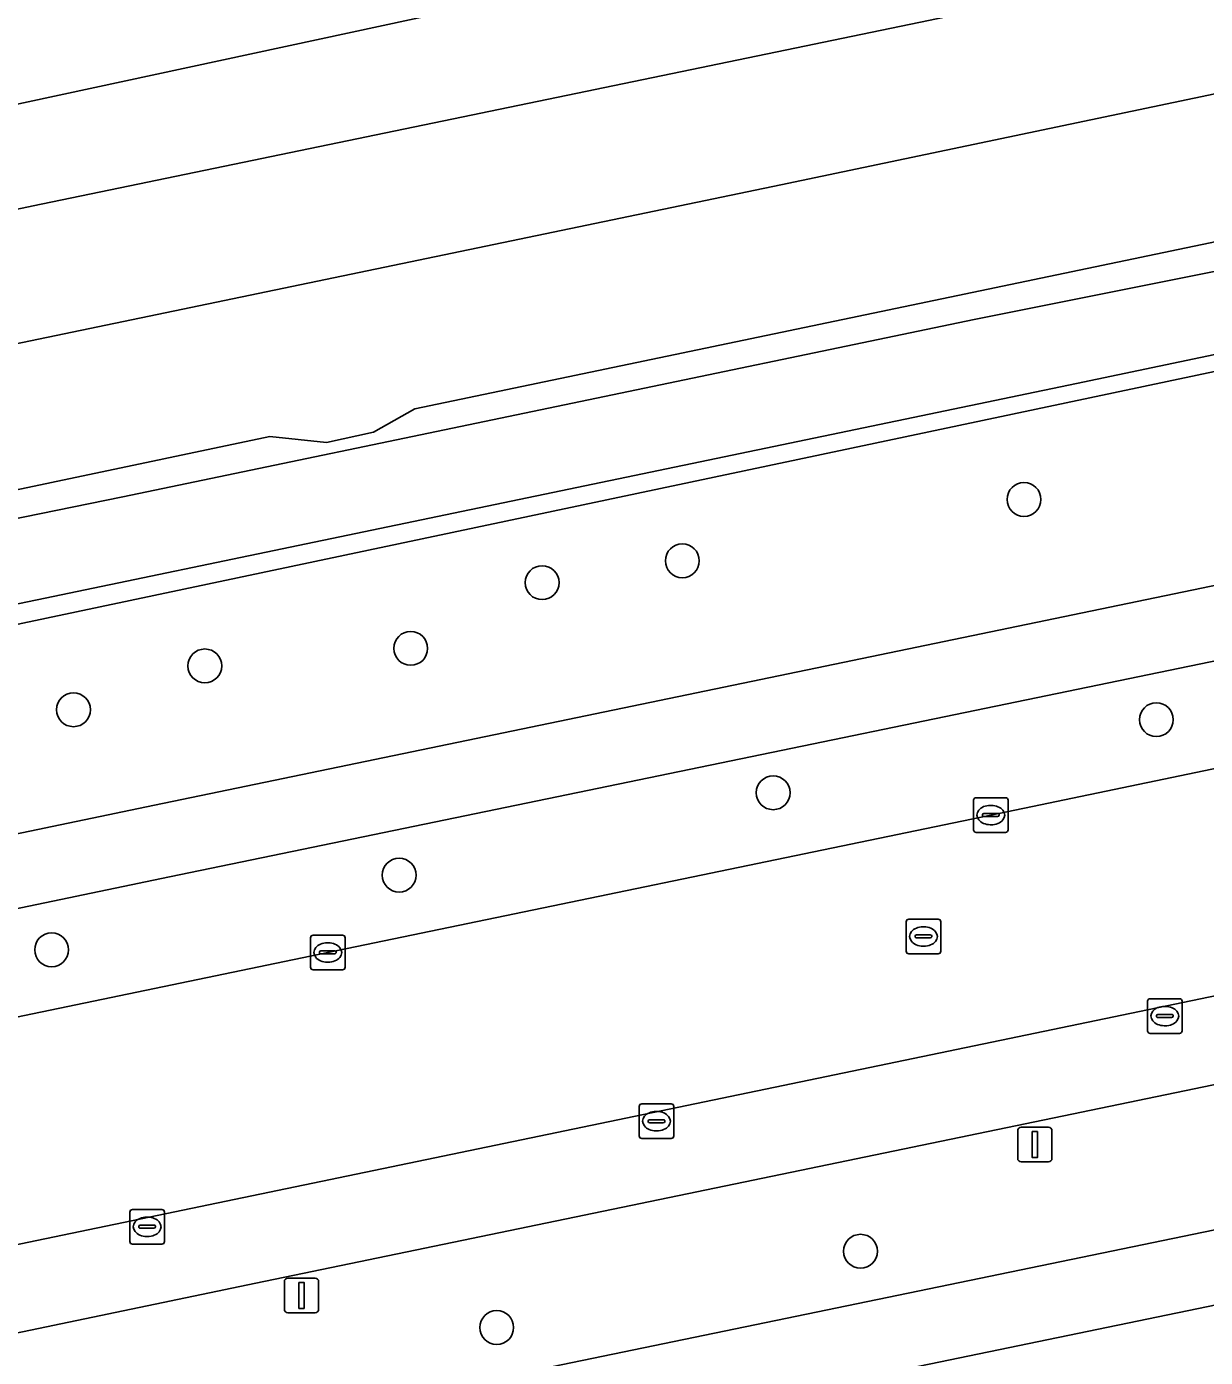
# Model space of a CAD drawing. Extents: x 162989 to 165008, y 383432 to 384338.
# Drawn here: x 164548.85 to 164582.89, y 384252.86 to 384291.29 of the extents above; entities that cross this region are included whole.
import ezdxf

# ---------------------------------------------------------------- set-up
doc = ezdxf.new("R2010")
doc.units = 0
for name, color, linetype in [('IMGEO_Berm_groen', 7, 'Continuous'), ('IMGEO_Boom', 7, 'Continuous'), ('IMGEO_Fietspad_open', 7, 'Continuous'), ('IMGEO_Gemengd_bos', 7, 'Continuous'), ('IMGEO_Grasland_overig', 7, 'Continuous'), ('IMGEO_Greppel_droge_sloot', 7, 'Continuous'), ('IMGEO_Hek', 7, 'Continuous'), ('IMGEO_Kolk', 7, 'Continuous'), ('IMGEO_Lichtmast', 7, 'Continuous'), ('IMGEO_Parkeervlak_open', 7, 'Continuous'), ('IMGEO_Rijbaan_lokaal_open', 7, 'Continuous'), ('IMGEO_Rioolput', 7, 'Continuous'), ('IMGEO_Spoor', 7, 'Continuous'), ('IMGEO_Spoorbaan_halfverhard', 7, 'Continuous'), ('IMGEO_Voetpad_open', 7, 'Continuous')]:
    doc.layers.add(name, color=color, linetype=linetype)

msp = doc.modelspace()

# ---------------------------------------------------------------- linework, layer by layer
at = {"layer": 'IMGEO_Berm_groen'}
for points in [[(164701.49, 384294.495), (164700.854, 384297.472), (164660.017, 384288.989), (164626.984, 384282.106), (164593.336, 384275.079), (164552.977, 384266.743), (164451.735, 384245.634), (164404.835, 384235.881), (164384.225, 384231.598), (164359.448, 384226.443)], [(164362.222, 384223.918), (164366.446, 384224.764), (164371.602, 384225.857), (164392.697, 384230.265), (164413.812, 384234.682), (164431.965, 384238.461), (164453.063, 384242.87), (164473.197, 384247.002), (164494.286, 384251.393), (164515.399, 384255.774), (164536.491, 384260.183), (164557.545, 384264.556), (164576.693, 384268.524), (164598.754, 384273.114), (164618.889, 384277.307), (164639.966, 384281.684), (164659.11, 384285.678), (164679.181, 384289.857), (164701.277, 384294.45), (164701.49, 384294.495)]]:
    msp.add_lwpolyline(points, dxfattribs=at)
msp.add_lwpolyline([(164621.862, 384264.76), (164620.492, 384268.471), (164555.467, 384255.002), (164524.903, 384248.631), (164464.53, 384236.083), (164421.896, 384227.192), (164390.88, 384220.716), (164382.4, 384218.944), (164379.422, 384220.92), (164376.14, 384220.234), (164375.058, 384213.228), (164420.474, 384222.769), (164455.91, 384230.094), (164518.367, 384243.06), (164546.942, 384249.063), (164601.668, 384260.367), (164614.911, 384263.179), (164620.253, 384264.419)], close=True, dxfattribs=at)
at = {"layer": 'IMGEO_Boom'}
for centre in [(164577.651, 384277.639), (164567.784, 384275.868), (164563.735, 384275.236), (164559.94, 384273.338), (164553.993, 384272.831), (164550.199, 384271.566), (164581.475, 384271.279), (164570.408, 384269.169), (164559.607, 384266.79), (164549.569, 384264.634), (164572.932, 384255.928), (164562.424, 384253.724)]:
    msp.add_circle(centre, 0.489, dxfattribs=at)
at = {"layer": 'IMGEO_Fietspad_open'}
for points in [[(164701.49, 384294.495), (164705.407, 384295.319), (164704.798, 384298.309), (164720.656, 384301.571), (164758.566, 384309.469), (164779.659, 384313.863), (164778.993, 384315.896), (164758.651, 384311.662), (164720.002, 384303.629), (164703.932, 384300.267), (164659.159, 384290.995), (164626.815, 384284.248), (164592.857, 384277.162), (164552.545, 384268.813), (164517.54, 384261.516), (164451.067, 384247.659), (164404.577, 384238.044), (164359.498, 384228.605), (164357.48, 384228.183)], [(164760.414, 384297.16), (164750.072, 384294.08), (164743.455, 384292.083), (164732.882, 384288.981), (164719.259, 384285.393), (164712.282, 384283.716), (164708.147, 384282.771), (164701.495, 384281.192), (164685.474, 384277.875), (164664.073, 384273.466), (164628.204, 384266.078), (164621.862, 384264.76), (164620.253, 384264.419), (164614.911, 384263.179), (164601.668, 384260.367), (164546.942, 384249.063), (164518.367, 384243.06), (164455.91, 384230.094), (164420.474, 384222.769), (164375.058, 384213.228), (164369.158, 384212.004), (164362.699, 384210.649), (164358.575, 384209.758)], [(164359.448, 384226.443), (164384.225, 384231.598), (164404.835, 384235.881), (164451.735, 384245.634), (164552.977, 384266.743), (164593.336, 384275.079), (164626.984, 384282.106), (164660.017, 384288.989), (164700.854, 384297.472), (164701.49, 384294.495)], [(164362.291, 384208.423), (164363.012, 384208.561), (164381.266, 384212.358), (164420.995, 384220.561), (164456.723, 384228.059), (164518.811, 384240.991), (164547.661, 384247.037), (164596.703, 384257.177), (164615.08, 384261.039), (164621.939, 384262.625), (164632.821, 384264.869), (164664.708, 384271.421), (164686.015, 384275.841), (164702.008, 384279.048), (164719.842, 384283.366), (164733.411, 384286.927), (164743.968, 384290.05), (164750.702, 384292.069), (164757.17, 384293.969), (164764.089, 384296.01)]]:
    msp.add_lwpolyline(points, dxfattribs=at)
at = {"layer": 'IMGEO_Gemengd_bos'}
msp.add_lwpolyline([(164778.993, 384315.896), (164778.735, 384316.73), (164777.169, 384321.86), (164776.731, 384321.77), (164763.995, 384319.142), (164643.168, 384293.999), (164612.143, 384287.449), (164595.74, 384283.986), (164516.359, 384267.228), (164517.058, 384263.844), (164517.54, 384261.516), (164552.545, 384268.813), (164592.857, 384277.162), (164626.815, 384284.248), (164659.159, 384290.995), (164703.932, 384300.267), (164720.002, 384303.629), (164758.651, 384311.662)], close=True, dxfattribs=at)
at = {"layer": 'IMGEO_Grasland_overig'}
msp.add_lwpolyline([(164473.212, 384261.72), (164551.622, 384277.718), (164576.217, 384282.833), (164593.742, 384286.339), (164595.189, 384286.428), (164596.111, 384286.147), (164596.223, 384286.003), (164601.08, 384287.15), (164607.138, 384288.455), (164609.374, 384288.88), (164611.236, 384289.118), (164612.1, 384289.707), (164613.643, 384290.337), (164614.72, 384290.59), (164613.601, 384290.649), (164611.029, 384290.424), (164592.708, 384287.074), (164560.061, 384280.253), (164558.865, 384279.583), (164557.503, 384279.287), (164555.868, 384279.454), (164533.879, 384274.824)], dxfattribs=at)
at = {"layer": 'IMGEO_Greppel_droge_sloot'}
msp.add_lwpolyline([(164314.07, 384225.844), (164340.758, 384231.27), (164345.391, 384232.251), (164348.319, 384232.834), (164434.525, 384250), (164500, 384263.774), (164516.359, 384267.228), (164595.74, 384283.986), (164595.962, 384284.289), (164596.247, 384284.465), (164596.469, 384285.02), (164596.499, 384285.647), (164596.223, 384286.003), (164596.111, 384286.147), (164595.189, 384286.428), (164593.742, 384286.339), (164576.217, 384282.833), (164551.622, 384277.718), (164473.212, 384261.72), (164395.414, 384245.184), (164311.739, 384227.771)], dxfattribs=at)
at = {"layer": 'IMGEO_Hek'}
msp.add_lwpolyline([(164303.131, 384226.044), (164305.697, 384225.187), (164307.372, 384224.639), (164387.865, 384241.173), (164396.794, 384243.033), (164579.165, 384280.984), (164608.458, 384287.127), (164632.936, 384292.237), (164650.022, 384295.726), (164674.431, 384300.787), (164689.153, 384303.87), (164716.01, 384309.444), (164762.017, 384319.118), (164785.621, 384324.006)], dxfattribs=at)
at = {"layer": 'IMGEO_Kolk'}
for p, q in [((164576.192, 384268.098), (164576.192, 384268.95)), ((164576.267, 384269.024), (164577.119, 384269.024)), ((164576.68, 384268.804), (164576.705, 384268.804)), ((164577.193, 384268.95), (164577.193, 384268.098)), ((164576.451, 384268.518), (164576.451, 384268.53)), ((164576.889, 384268.481), (164576.491, 384268.481)), ((164576.494, 384268.567), (164576.892, 384268.567)), ((164576.935, 384268.53), (164576.935, 384268.518)), ((164577.119, 384268.024), (164576.267, 384268.024)), ((164576.703, 384268.244), (164576.678, 384268.244)), ((164557.044, 384264.13), (164557.044, 384264.982)), ((164557.119, 384265.056), (164557.971, 384265.056)), ((164557.532, 384264.836), (164557.557, 384264.836)), ((164558.045, 384264.982), (164558.045, 384264.13)), ((164557.303, 384264.55), (164557.303, 384264.562)), ((164557.741, 384264.513), (164557.343, 384264.513)), ((164557.346, 384264.599), (164557.744, 384264.599)), ((164557.787, 384264.562), (164557.787, 384264.55)), ((164557.555, 384264.276), (164557.53, 384264.276)), ((164557.971, 384264.056), (164557.119, 384264.056)), ((164581.218, 384262.294), (164581.218, 384263.146)), ((164581.293, 384263.22), (164582.145, 384263.22)), ((164581.706, 384263), (164581.731, 384263)), ((164582.219, 384263.146), (164582.219, 384262.294)), ((164581.477, 384262.714), (164581.477, 384262.726)), ((164581.915, 384262.677), (164581.517, 384262.677)), ((164581.52, 384262.763), (164581.918, 384262.763)), ((164581.961, 384262.726), (164581.961, 384262.714)), ((164582.145, 384262.22), (164581.293, 384262.22)), ((164581.729, 384262.44), (164581.704, 384262.44)), ((164566.538, 384259.258), (164566.538, 384260.11)), ((164566.613, 384260.184), (164567.465, 384260.184)), ((164567.026, 384259.964), (164567.051, 384259.964)), ((164567.539, 384260.11), (164567.539, 384259.258)), ((164566.797, 384259.678), (164566.797, 384259.69)), ((164567.235, 384259.641), (164566.837, 384259.641)), ((164566.84, 384259.727), (164567.238, 384259.727)), ((164567.281, 384259.69), (164567.281, 384259.678)), ((164567.465, 384259.184), (164566.613, 384259.184)), ((164567.049, 384259.404), (164567.024, 384259.404)), ((164551.827, 384256.209), (164551.827, 384257.061)), ((164551.902, 384257.135), (164552.754, 384257.135)), ((164552.315, 384256.915), (164552.34, 384256.915)), ((164552.828, 384257.061), (164552.828, 384256.209)), ((164552.086, 384256.629), (164552.086, 384256.641)), ((164552.524, 384256.592), (164552.126, 384256.592)), ((164552.129, 384256.678), (164552.527, 384256.678)), ((164552.57, 384256.641), (164552.57, 384256.629)), ((164552.754, 384256.135), (164551.902, 384256.135)), ((164552.338, 384256.355), (164552.313, 384256.355))]:
    msp.add_line(p, q, dxfattribs=at)
for points in [[(164576.192, 384268.098), (164576.192, 384268.95)], [(164576.267, 384269.024), (164577.119, 384269.024)], [(164577.193, 384268.95), (164577.193, 384268.098)], [(164577.119, 384268.024), (164576.267, 384268.024)], [(164557.044, 384264.13), (164557.044, 384264.982)], [(164557.119, 384265.056), (164557.971, 384265.056)], [(164558.045, 384264.982), (164558.045, 384264.13)], [(164557.971, 384264.056), (164557.119, 384264.056)], [(164581.218, 384262.294), (164581.218, 384263.146)], [(164581.293, 384263.22), (164582.145, 384263.22)], [(164582.219, 384263.146), (164582.219, 384262.294)], [(164582.145, 384262.22), (164581.293, 384262.22)], [(164566.538, 384259.258), (164566.538, 384260.11)], [(164566.613, 384260.184), (164567.465, 384260.184)], [(164567.539, 384260.11), (164567.539, 384259.258)], [(164567.465, 384259.184), (164566.613, 384259.184)], [(164551.827, 384256.209), (164551.827, 384257.061)], [(164551.902, 384257.135), (164552.754, 384257.135)], [(164552.828, 384257.061), (164552.828, 384256.209)], [(164552.754, 384256.135), (164551.902, 384256.135)]]:
    msp.add_lwpolyline(points, dxfattribs=at)
for centre, radius, start, end in [((164576.269, 384268.948), 0.0765, 91.552, 178.448), ((164576.269, 384268.948), 0.0765, 91.552, 178.448), ((164577.117, 384268.948), 0.0765, 1.552, 88.448), ((164577.117, 384268.948), 0.0765, 1.552, 88.448), ((164576.491, 384268.527), 0.0403, 85.8775, 175.7526), ((164576.488, 384268.517), 0.0366, 178.938, 274.7102), ((164576.892, 384268.524), 0.043, 264.8664, 352.4533), ((164576.896, 384268.529), 0.0386, 1.7309, 96.639), ((164576.269, 384268.1), 0.0765, 181.552, 268.448), ((164576.269, 384268.1), 0.0765, 181.552, 268.448), ((164577.117, 384268.1), 0.0765, 271.552, 358.448), ((164577.117, 384268.1), 0.0765, 271.552, 358.448), ((164557.121, 384264.98), 0.0765, 91.552, 178.448), ((164557.121, 384264.98), 0.0765, 91.552, 178.448), ((164557.969, 384264.98), 0.0765, 1.552, 88.448), ((164557.969, 384264.98), 0.0765, 1.552, 88.448), ((164557.343, 384264.559), 0.0403, 85.8775, 175.7526), ((164557.34, 384264.549), 0.0366, 178.938, 274.7102), ((164557.744, 384264.556), 0.043, 264.8664, 352.4533), ((164557.748, 384264.561), 0.0386, 1.7309, 96.639), ((164557.121, 384264.132), 0.0765, 181.552, 268.448), ((164557.121, 384264.132), 0.0765, 181.552, 268.448), ((164557.969, 384264.132), 0.0765, 271.552, 358.448), ((164557.969, 384264.132), 0.0765, 271.552, 358.448), ((164581.295, 384263.144), 0.0765, 91.552, 178.448), ((164581.295, 384263.144), 0.0765, 91.552, 178.448), ((164582.143, 384263.144), 0.0765, 1.552, 88.448), ((164582.143, 384263.144), 0.0765, 1.552, 88.448), ((164581.517, 384262.723), 0.0403, 85.8775, 175.7526), ((164581.514, 384262.713), 0.0366, 178.938, 274.7102), ((164581.918, 384262.72), 0.043, 264.8664, 352.4533), ((164581.922, 384262.725), 0.0386, 1.7309, 96.639), ((164581.295, 384262.296), 0.0765, 181.552, 268.448), ((164581.295, 384262.296), 0.0765, 181.552, 268.448), ((164582.143, 384262.296), 0.0765, 271.552, 358.448), ((164582.143, 384262.296), 0.0765, 271.552, 358.448), ((164566.615, 384260.108), 0.0765, 91.552, 178.448), ((164566.615, 384260.108), 0.0765, 91.552, 178.448), ((164567.463, 384260.108), 0.0765, 1.552, 88.448), ((164567.463, 384260.108), 0.0765, 1.552, 88.448), ((164566.837, 384259.687), 0.0403, 85.8775, 175.7526), ((164566.834, 384259.677), 0.0366, 178.938, 274.7102), ((164567.238, 384259.684), 0.043, 264.8664, 352.4533), ((164567.242, 384259.689), 0.0386, 1.7309, 96.639), ((164566.615, 384259.26), 0.0765, 181.552, 268.448), ((164566.615, 384259.26), 0.0765, 181.552, 268.448), ((164567.463, 384259.26), 0.0765, 271.552, 358.448), ((164567.463, 384259.26), 0.0765, 271.552, 358.448), ((164551.904, 384257.059), 0.0765, 91.552, 178.448), ((164551.904, 384257.059), 0.0765, 91.552, 178.448), ((164552.752, 384257.059), 0.0765, 1.552, 88.448), ((164552.752, 384257.059), 0.0765, 1.552, 88.448), ((164552.126, 384256.638), 0.0403, 85.8775, 175.7526), ((164552.123, 384256.628), 0.0366, 178.938, 274.7102), ((164552.527, 384256.635), 0.043, 264.8664, 352.4533), ((164552.531, 384256.64), 0.0386, 1.7309, 96.639), ((164551.904, 384256.211), 0.0765, 181.552, 268.448), ((164551.904, 384256.211), 0.0765, 181.552, 268.448), ((164552.752, 384256.211), 0.0765, 271.552, 358.448), ((164552.752, 384256.211), 0.0765, 271.552, 358.448)]:
    msp.add_arc(centre, radius, start, end, dxfattribs=at)
for centre, major_axis, ratio, start_param, end_param in [((164576.679, 384268.524), (-0.387, 0.002), 0.722429, 4.712389, 7.853982), ((164576.704, 384268.524), (-0.39, 0.002), 0.717154, 1.570796, 4.712389), ((164557.531, 384264.556), (-0.387, 0.002), 0.722429, 4.712389, 7.853982), ((164557.556, 384264.556), (-0.39, 0.002), 0.717154, 1.570796, 4.712389), ((164581.705, 384262.72), (-0.387, 0.002), 0.722429, 4.712389, 7.853982), ((164581.73, 384262.72), (-0.39, 0.002), 0.717154, 1.570796, 4.712389), ((164567.025, 384259.684), (-0.387, 0.002), 0.722429, 4.712389, 7.853982), ((164567.05, 384259.684), (-0.39, 0.002), 0.717154, 1.570796, 4.712389), ((164552.314, 384256.635), (-0.387, 0.002), 0.722429, 4.712389, 7.853982), ((164552.339, 384256.635), (-0.39, 0.002), 0.717154, 1.570796, 4.712389)]:
    msp.add_ellipse(centre, major_axis=major_axis, ratio=ratio, start_param=start_param, end_param=end_param, dxfattribs=at)
at = {"layer": 'IMGEO_Lichtmast'}
for p, q in [((164577.569, 384259.509), (164578.359, 384259.509)), ((164578.359, 384259.509), (164577.569, 384259.509)), ((164577.469, 384258.609), (164577.469, 384259.409)), ((164577.469, 384259.409), (164577.469, 384258.609)), ((164578.459, 384259.409), (164578.459, 384258.609)), ((164578.459, 384258.609), (164578.459, 384259.409)), ((164578.359, 384258.509), (164577.569, 384258.509)), ((164577.569, 384258.509), (164578.359, 384258.509)), ((164556.291, 384254.254), (164556.291, 384255.054)), ((164556.291, 384255.054), (164556.291, 384254.254)), ((164556.391, 384255.154), (164557.181, 384255.154)), ((164557.181, 384255.154), (164556.391, 384255.154)), ((164557.281, 384255.054), (164557.281, 384254.254)), ((164557.281, 384254.254), (164557.281, 384255.054)), ((164557.181, 384254.154), (164556.391, 384254.154)), ((164556.391, 384254.154), (164557.181, 384254.154))]:
    msp.add_line(p, q, dxfattribs=at)
for points in [[(164577.889, 384259.384), (164578.039, 384259.384), (164578.039, 384258.634), (164577.889, 384258.634), (164577.889, 384259.384)], [(164556.711, 384255.029), (164556.861, 384255.029), (164556.861, 384254.279), (164556.711, 384254.279), (164556.711, 384255.029)]]:
    msp.add_lwpolyline(points, dxfattribs=at)
for centre, start, end in [((164577.569, 384259.409), 90, 180), ((164577.569, 384259.409), 90, 180), ((164578.359, 384259.409), 0, 90), ((164578.359, 384259.409), 360, 90), ((164577.569, 384258.609), 180, 270), ((164577.569, 384258.609), 180, 270), ((164578.359, 384258.609), 270, 0), ((164578.359, 384258.609), 270, 0), ((164556.391, 384255.054), 90, 180), ((164556.391, 384255.054), 90, 180), ((164557.181, 384255.054), 0, 90), ((164557.181, 384255.054), 360, 90), ((164556.391, 384254.254), 180, 270), ((164556.391, 384254.254), 180, 270), ((164557.181, 384254.254), 270, 0), ((164557.181, 384254.254), 270, 0)]:
    msp.add_arc(centre, 0.1, start, end, dxfattribs=at)
at = {"layer": 'IMGEO_Parkeervlak_open'}
msp.add_lwpolyline([(164752.838, 384298.623), (164727.875, 384293.439), (164700.168, 384287.62), (164667.954, 384280.937), (164627.992, 384272.609), (164555.352, 384257.53), (164524.346, 384251.088), (164450.33, 384235.678), (164421.166, 384229.639), (164391.945, 384223.533), (164379.422, 384220.92), (164382.4, 384218.944), (164390.88, 384220.716), (164421.896, 384227.192), (164464.53, 384236.083), (164524.903, 384248.631), (164555.467, 384255.002), (164620.492, 384268.471)], dxfattribs=at)
at = {"layer": 'IMGEO_Rijbaan_lokaal_open'}
for points in [[(164364.568, 384217.842), (164365.779, 384218.091), (164371.085, 384219.184), (164376.14, 384220.234), (164379.422, 384220.92), (164391.945, 384223.533), (164421.166, 384229.639), (164450.33, 384235.678), (164524.346, 384251.088), (164555.352, 384257.53), (164627.992, 384272.609), (164667.954, 384280.937), (164700.168, 384287.62), (164727.875, 384293.439), (164752.838, 384298.623)], [(164705.407, 384295.319), (164701.49, 384294.495), (164701.277, 384294.45), (164679.181, 384289.857), (164659.11, 384285.678), (164639.966, 384281.684), (164618.889, 384277.307), (164598.754, 384273.114), (164576.693, 384268.524), (164557.545, 384264.556), (164536.491, 384260.183), (164515.399, 384255.774), (164494.286, 384251.393), (164473.197, 384247.002), (164453.063, 384242.87), (164431.965, 384238.461), (164413.812, 384234.682), (164392.697, 384230.265), (164371.602, 384225.857), (164366.446, 384224.764), (164362.222, 384223.918)]]:
    msp.add_lwpolyline(points, dxfattribs=at)
at = {"layer": 'IMGEO_Rioolput'}
for p, q in [((164574.248, 384264.592), (164574.248, 384265.444)), ((164574.323, 384265.518), (164575.175, 384265.518)), ((164574.736, 384265.298), (164574.761, 384265.298)), ((164575.249, 384265.444), (164575.249, 384264.592)), ((164574.507, 384265.012), (164574.507, 384265.024)), ((164574.945, 384264.975), (164574.547, 384264.975)), ((164574.55, 384265.061), (164574.948, 384265.061)), ((164574.991, 384265.024), (164574.991, 384265.012)), ((164575.175, 384264.518), (164574.323, 384264.518)), ((164574.759, 384264.738), (164574.734, 384264.738))]:
    msp.add_line(p, q, dxfattribs=at)
for points in [[(164574.248, 384264.592), (164574.248, 384265.444)], [(164574.323, 384265.518), (164575.175, 384265.518)], [(164575.249, 384265.444), (164575.249, 384264.592)], [(164575.175, 384264.518), (164574.323, 384264.518)]]:
    msp.add_lwpolyline(points, dxfattribs=at)
for centre, radius, start, end in [((164574.325, 384265.442), 0.0765, 91.552, 178.448), ((164574.325, 384265.442), 0.0765, 91.552, 178.448), ((164575.173, 384265.442), 0.0765, 1.552, 88.448), ((164575.173, 384265.442), 0.0765, 1.552, 88.448), ((164574.547, 384265.021), 0.0403, 85.8775, 175.7526), ((164574.544, 384265.011), 0.0366, 178.938, 274.7102), ((164574.948, 384265.018), 0.043, 264.8664, 352.4533), ((164574.952, 384265.023), 0.0386, 1.7309, 96.639), ((164574.325, 384264.594), 0.0765, 181.552, 268.448), ((164574.325, 384264.594), 0.0765, 181.552, 268.448), ((164575.173, 384264.594), 0.0765, 271.552, 358.448), ((164575.173, 384264.594), 0.0765, 271.552, 358.448)]:
    msp.add_arc(centre, radius, start, end, dxfattribs=at)
for centre, major_axis, ratio, start_param, end_param in [((164574.735, 384265.018), (-0.387, 0.002), 0.722429, 4.712389, 7.853982), ((164574.76, 384265.018), (-0.39, 0.002), 0.717154, 1.570796, 4.712389)]:
    msp.add_ellipse(centre, major_axis=major_axis, ratio=ratio, start_param=start_param, end_param=end_param, dxfattribs=at)
at = {"layer": 'IMGEO_Spoor'}
for points in [[(164788.231, 384335.773), (164684.182, 384314.23), (164649.743, 384306.978), (164549.034, 384286.117), (164446.504, 384264.637), (164353.435, 384245.24), (164284.243, 384230.902), (164214.646, 384216.358), (164173.585, 384207.909), (164102.605, 384193.066), (164031.754, 384178.409), (163810.752, 384132.353), (163673.071, 384103.86), (163574.904, 384083.455)], [(164789.572, 384332.389), (164775.58, 384329.429), (164644.744, 384302.256), (164570.629, 384286.722), (164345.336, 384239.894), (164220.116, 384213.747), (164092.662, 384187.275), (164071.527, 384182.957), (163942.979, 384156.119), (163900.983, 384147.477), (163806.025, 384127.659), (163575.669, 384079.775)]]:
    msp.add_lwpolyline(points, dxfattribs=at)
at = {"layer": 'IMGEO_Spoorbaan_halfverhard'}
for points in [[(164706.743, 384321.763), (164606.695, 384301.557), (164536.705, 384286.506), (164425.392, 384263.049), (164398.718, 384257.575), (164301.524, 384235.937)], [(164444.706, 384256.531), (164472.406, 384261.928), (164489.542, 384265.671), (164491.893, 384265.874), (164500.473, 384268.075), (164533.879, 384274.824), (164555.868, 384279.454), (164557.503, 384279.287), (164558.865, 384279.583), (164560.061, 384280.253), (164592.708, 384287.074), (164611.029, 384290.424), (164613.601, 384290.649), (164614.72, 384290.59), (164626.751, 384293.415), (164644.033, 384297.129), (164667.498, 384301.803), (164726.681, 384314.367)]]:
    msp.add_lwpolyline(points, dxfattribs=at)
at = {"layer": 'IMGEO_Voetpad_open'}
msp.add_lwpolyline([(164764.089, 384296.01), (164757.17, 384293.969), (164750.702, 384292.069), (164743.968, 384290.05), (164733.411, 384286.927), (164719.842, 384283.366), (164702.008, 384279.048), (164686.015, 384275.841), (164664.708, 384271.421), (164632.821, 384264.869), (164621.939, 384262.625), (164615.08, 384261.039), (164596.703, 384257.177), (164547.661, 384247.037), (164518.811, 384240.991), (164456.723, 384228.059), (164420.995, 384220.561), (164381.266, 384212.358), (164363.012, 384208.561), (164362.291, 384208.423)], dxfattribs=at)

doc.saveas('drawing.dxf')
